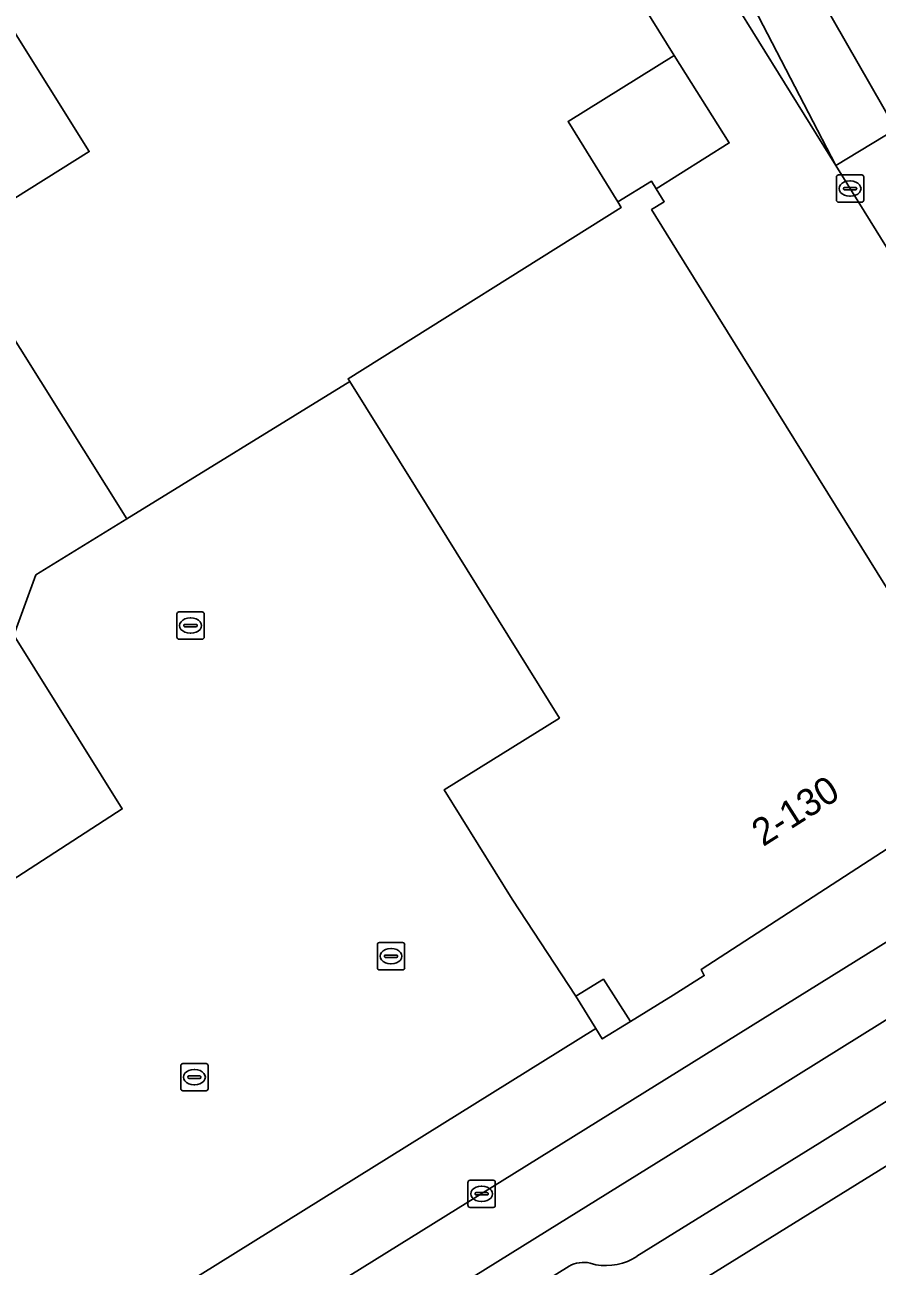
# Model space of a CAD drawing. Extents: x 159888 to 160761, y 384031 to 384750.
# Drawn here: x 160695.96 to 160727.23, y 384117.46 to 384162.97 of the extents above; entities that cross this region are included whole.
import ezdxf

# ---------------------------------------------------------------- set-up
doc = ezdxf.new("R2010")
doc.units = 0
for name, color, linetype in [('IMGEO_Berm_open', 7, 'Continuous'), ('IMGEO_Erf', 7, 'Continuous'), ('IMGEO_Fietspad_open', 7, 'Continuous'), ('IMGEO_Kolk', 7, 'Continuous'), ('IMGEO_Pand', 7, 'Continuous'), ('IMGEO_Pand_nummerreeks', 7, 'Continuous'), ('IMGEO_Pand_overbouw', 7, 'Continuous'), ('IMGEO_Parkeervlak_gesloten', 7, 'Continuous'), ('IMGEO_Parkeervlak_open', 7, 'Continuous'), ('IMGEO_Rijbaan_lokaal_gesloten', 7, 'Continuous'), ('IMGEO_Voetpad_open', 7, 'Continuous')]:
    doc.layers.add(name, color=color, linetype=linetype)

msp = doc.modelspace()

# ---------------------------------------------------------------- linework, layer by layer
at = {"layer": 'IMGEO_Berm_open'}
for points in [[(160725.125, 384121.98), (160733.968, 384127.487), (160732.638, 384129.64), (160729.016, 384127.388), (160719.572, 384121.517), (160715.123, 384118.755), (160704.07, 384111.879), (160704.896, 384110.596), (160715.923, 384117.455)], [(160718.414, 384117.816), (160725.125, 384121.98)], [(160716.702, 384117.566), (160716.91, 384117.507)]]:
    msp.add_lwpolyline(points, dxfattribs=at)
for centre, radius, start, end in [((160716.458, 384116.486), 1.107, 77.2933, 118.9257), ((160717.275, 384119.545), 2.071, 259.8468, 303.3731)]:
    msp.add_arc(centre, radius, start, end, dxfattribs=at)
at = {"layer": 'IMGEO_Erf'}
msp.add_lwpolyline([(160695.073, 384156.283), (160698.329, 384158.321), (160693.84, 384165.492), (160701.225, 384170.114), (160699.109, 384173.495), (160704.627, 384176.756), (160708.874, 384179.395), (160707.112, 384181.599), (160702.872, 384178.949), (160692.588, 384172.612)], dxfattribs=at)
for points in [[(160719.777, 384161.847), (160715.887, 384159.43), (160717.715, 384156.474), (160718.946, 384157.24), (160719.123, 384156.955), (160721.803, 384158.639)], [(160716.905, 384126.167), (160717.142, 384125.788), (160718.183, 384126.432), (160717.183, 384127.975), (160716.172, 384127.353)]]:
    msp.add_lwpolyline(points, close=True, dxfattribs=at)
at = {"layer": 'IMGEO_Fietspad_open'}
for points in [[(160727.905, 384159.142), (160725.705, 384157.813), (160736.482, 384140.456)], [(160715.123, 384118.755), (160719.572, 384121.517), (160729.016, 384127.388), (160727.72, 384129.43), (160695.906, 384109.665), (160693.613, 384108.24), (160693.185, 384107.97), (160689.581, 384105.954)], [(160690.615, 384103.509), (160697.19, 384107.599), (160702.361, 384110.816), (160704.07, 384111.879), (160715.123, 384118.755)]]:
    msp.add_lwpolyline(points, dxfattribs=at)
at = {"layer": 'IMGEO_Kolk'}
for p, q in [((160725.731, 384156.539), (160725.731, 384157.391)), ((160725.806, 384157.465), (160726.658, 384157.465)), ((160726.219, 384157.245), (160726.244, 384157.245)), ((160726.732, 384157.391), (160726.732, 384156.539)), ((160725.99, 384156.959), (160725.99, 384156.971)), ((160726.428, 384156.922), (160726.03, 384156.922)), ((160726.033, 384157.008), (160726.431, 384157.008)), ((160726.474, 384156.971), (160726.474, 384156.959)), ((160726.658, 384156.465), (160725.806, 384156.465)), ((160726.242, 384156.685), (160726.217, 384156.685)), ((160701.54, 384140.517), (160701.54, 384141.369)), ((160701.615, 384141.443), (160702.467, 384141.443)), ((160702.541, 384141.369), (160702.541, 384140.517)), ((160701.799, 384140.937), (160701.799, 384140.949)), ((160702.237, 384140.9), (160701.839, 384140.9)), ((160701.842, 384140.986), (160702.24, 384140.986)), ((160702.028, 384141.223), (160702.053, 384141.223)), ((160702.283, 384140.949), (160702.283, 384140.937)), ((160702.467, 384140.443), (160701.615, 384140.443)), ((160702.051, 384140.663), (160702.026, 384140.663)), ((160708.894, 384128.394), (160708.894, 384129.246)), ((160708.969, 384129.32), (160709.821, 384129.32)), ((160709.382, 384129.1), (160709.407, 384129.1)), ((160709.895, 384129.246), (160709.895, 384128.394)), ((160709.153, 384128.814), (160709.153, 384128.826)), ((160709.591, 384128.777), (160709.193, 384128.777)), ((160709.196, 384128.863), (160709.594, 384128.863)), ((160709.405, 384128.54), (160709.38, 384128.54)), ((160709.637, 384128.826), (160709.637, 384128.814)), ((160709.821, 384128.32), (160708.969, 384128.32)), ((160701.757, 384124.885), (160702.609, 384124.885)), ((160701.682, 384123.959), (160701.682, 384124.811)), ((160701.941, 384124.379), (160701.941, 384124.391)), ((160701.984, 384124.428), (160702.382, 384124.428)), ((160702.17, 384124.665), (160702.195, 384124.665)), ((160702.425, 384124.391), (160702.425, 384124.379)), ((160702.683, 384124.811), (160702.683, 384123.959)), ((160702.379, 384124.342), (160701.981, 384124.342)), ((160702.193, 384124.105), (160702.168, 384124.105)), ((160702.609, 384123.885), (160701.757, 384123.885)), ((160712.218, 384119.682), (160712.218, 384120.534)), ((160712.293, 384120.608), (160713.145, 384120.608)), ((160712.706, 384120.388), (160712.731, 384120.388)), ((160713.219, 384120.534), (160713.219, 384119.682)), ((160712.477, 384120.102), (160712.477, 384120.114)), ((160712.915, 384120.065), (160712.517, 384120.065)), ((160712.52, 384120.151), (160712.918, 384120.151)), ((160712.961, 384120.114), (160712.961, 384120.102)), ((160713.145, 384119.608), (160712.293, 384119.608)), ((160712.729, 384119.828), (160712.704, 384119.828))]:
    msp.add_line(p, q, dxfattribs=at)
for points in [[(160725.731, 384156.539), (160725.731, 384157.391)], [(160725.806, 384157.465), (160726.658, 384157.465)], [(160726.732, 384157.391), (160726.732, 384156.539)], [(160726.658, 384156.465), (160725.806, 384156.465)], [(160701.54, 384140.517), (160701.54, 384141.369)], [(160701.615, 384141.443), (160702.467, 384141.443)], [(160702.541, 384141.369), (160702.541, 384140.517)], [(160702.467, 384140.443), (160701.615, 384140.443)], [(160708.894, 384128.394), (160708.894, 384129.246)], [(160708.969, 384129.32), (160709.821, 384129.32)], [(160709.895, 384129.246), (160709.895, 384128.394)], [(160709.821, 384128.32), (160708.969, 384128.32)], [(160701.757, 384124.885), (160702.609, 384124.885)], [(160701.682, 384123.959), (160701.682, 384124.811)], [(160702.683, 384124.811), (160702.683, 384123.959)], [(160702.609, 384123.885), (160701.757, 384123.885)], [(160712.218, 384119.682), (160712.218, 384120.534)], [(160712.293, 384120.608), (160713.145, 384120.608)], [(160713.219, 384120.534), (160713.219, 384119.682)], [(160713.145, 384119.608), (160712.293, 384119.608)]]:
    msp.add_lwpolyline(points, dxfattribs=at)
for centre, radius, start, end in [((160725.808, 384157.389), 0.0765, 91.552, 178.448), ((160725.808, 384157.389), 0.0765, 91.552, 178.448), ((160726.656, 384157.389), 0.0765, 1.552, 88.448), ((160726.656, 384157.389), 0.0765, 1.552, 88.448), ((160726.03, 384156.968), 0.0403, 85.8775, 175.7526), ((160726.027, 384156.958), 0.0366, 178.938, 274.7102), ((160726.431, 384156.965), 0.043, 264.8664, 352.4533), ((160726.435, 384156.97), 0.0386, 1.7309, 96.639), ((160725.808, 384156.541), 0.0765, 181.552, 268.448), ((160725.808, 384156.541), 0.0765, 181.552, 268.448), ((160726.656, 384156.541), 0.0765, 271.552, 358.448), ((160726.656, 384156.541), 0.0765, 271.552, 358.448), ((160701.617, 384141.367), 0.0765, 91.552, 178.448), ((160701.617, 384141.367), 0.0765, 91.552, 178.448), ((160702.465, 384141.367), 0.0765, 1.552, 88.448), ((160702.465, 384141.367), 0.0765, 1.552, 88.448), ((160701.839, 384140.946), 0.0403, 85.8775, 175.7526), ((160701.836, 384140.936), 0.0366, 178.938, 274.7102), ((160702.24, 384140.943), 0.043, 264.8664, 352.4533), ((160702.244, 384140.948), 0.0386, 1.7309, 96.639), ((160701.617, 384140.519), 0.0765, 181.552, 268.448), ((160701.617, 384140.519), 0.0765, 181.552, 268.448), ((160702.465, 384140.519), 0.0765, 271.552, 358.448), ((160702.465, 384140.519), 0.0765, 271.552, 358.448), ((160708.971, 384129.244), 0.0765, 91.552, 178.448), ((160708.971, 384129.244), 0.0765, 91.552, 178.448), ((160709.819, 384129.244), 0.0765, 1.552, 88.448), ((160709.819, 384129.244), 0.0765, 1.552, 88.448), ((160709.193, 384128.823), 0.0403, 85.8775, 175.7526), ((160709.19, 384128.813), 0.0366, 178.938, 274.7102), ((160709.594, 384128.82), 0.043, 264.8664, 352.4533), ((160709.598, 384128.825), 0.0386, 1.7309, 96.639), ((160708.971, 384128.396), 0.0765, 181.552, 268.448), ((160708.971, 384128.396), 0.0765, 181.552, 268.448), ((160709.819, 384128.396), 0.0765, 271.552, 358.448), ((160709.819, 384128.396), 0.0765, 271.552, 358.448), ((160701.759, 384124.809), 0.0765, 91.552, 178.448), ((160701.759, 384124.809), 0.0765, 91.552, 178.448), ((160702.607, 384124.809), 0.0765, 1.552, 88.448), ((160702.607, 384124.809), 0.0765, 1.552, 88.448), ((160701.981, 384124.388), 0.0403, 85.8775, 175.7526), ((160702.386, 384124.39), 0.0386, 1.7309, 96.639), ((160701.759, 384123.961), 0.0765, 181.552, 268.448), ((160701.759, 384123.961), 0.0765, 181.552, 268.448), ((160701.978, 384124.378), 0.0366, 178.938, 274.7102), ((160702.382, 384124.385), 0.043, 264.8664, 352.4533), ((160702.607, 384123.961), 0.0765, 271.552, 358.448), ((160702.607, 384123.961), 0.0765, 271.552, 358.448), ((160712.295, 384120.532), 0.0765, 91.552, 178.448), ((160712.295, 384120.532), 0.0765, 91.552, 178.448), ((160713.143, 384120.532), 0.0765, 1.552, 88.448), ((160713.143, 384120.532), 0.0765, 1.552, 88.448), ((160712.517, 384120.111), 0.0403, 85.8775, 175.7526), ((160712.514, 384120.101), 0.0366, 178.938, 274.7102), ((160712.918, 384120.108), 0.043, 264.8664, 352.4533), ((160712.922, 384120.113), 0.0386, 1.7309, 96.639), ((160712.295, 384119.684), 0.0765, 181.552, 268.448), ((160712.295, 384119.684), 0.0765, 181.552, 268.448), ((160713.143, 384119.684), 0.0765, 271.552, 358.448), ((160713.143, 384119.684), 0.0765, 271.552, 358.448)]:
    msp.add_arc(centre, radius, start, end, dxfattribs=at)
for centre, major_axis, ratio, start_param, end_param in [((160726.218, 384156.965), (-0.387, 0.002), 0.722429, 4.712389, 7.853982), ((160726.243, 384156.965), (-0.39, 0.002), 0.717154, 1.570796, 4.712389), ((160702.027, 384140.943), (-0.387, 0.002), 0.722429, 4.712389, 7.853982), ((160702.052, 384140.943), (-0.39, 0.002), 0.717154, 1.570796, 4.712389), ((160709.381, 384128.82), (-0.387, 0.002), 0.722429, 4.712389, 7.853982), ((160709.406, 384128.82), (-0.39, 0.002), 0.717154, 1.570796, 4.712389), ((160702.169, 384124.385), (-0.387, 0.002), 0.722429, 4.712389, 7.853982), ((160702.194, 384124.385), (-0.39, 0.002), 0.717154, 1.570796, 4.712389), ((160712.705, 384120.108), (-0.387, 0.002), 0.722429, 4.712389, 7.853982), ((160712.73, 384120.108), (-0.39, 0.002), 0.717154, 1.570796, 4.712389)]:
    msp.add_ellipse(centre, major_axis=major_axis, ratio=ratio, start_param=start_param, end_param=end_param, dxfattribs=at)
at = {"layer": 'IMGEO_Pand'}
for points in [[(160708.874, 384179.395), (160704.627, 384176.756), (160699.109, 384173.495), (160701.225, 384170.114), (160693.84, 384165.492), (160698.329, 384158.321), (160695.073, 384156.283), (160693.698, 384158.48), (160691.87, 384157.347), (160699.705, 384144.851), (160707.888, 384149.886), (160707.822, 384149.992), (160717.841, 384156.272), (160717.715, 384156.474), (160715.887, 384159.43), (160719.777, 384161.847)], [(160681.354, 384124.103), (160685.688, 384122.448), (160688.14, 384121.503), (160692.222, 384132.007), (160695.556, 384140.596), (160696.368, 384142.798), (160699.705, 384144.851), (160691.87, 384157.347), (160693.698, 384158.48), (160692.44, 384160.49), (160690.36, 384159.188), (160692.355, 384155.975), (160691.446, 384155.458), (160689.459, 384146.59), (160684.924, 384132.58)], [(160719.123, 384156.955), (160718.946, 384157.24), (160717.715, 384156.474), (160717.841, 384156.272), (160707.822, 384149.992), (160707.888, 384149.886), (160710.287, 384146.024), (160715.574, 384137.552), (160711.345, 384134.923), (160713.838, 384130.913), (160716.172, 384127.353), (160717.183, 384127.975), (160718.183, 384126.432), (160719.738, 384127.395), (160720.886, 384128.107), (160720.768, 384128.331), (160727.629, 384132.783), (160731.874, 384135.425), (160719.863, 384154.725), (160718.949, 384156.194), (160719.416, 384156.484)]]:
    msp.add_lwpolyline(points, close=True, dxfattribs=at)
at = {"layer": 'IMGEO_Pand_overbouw'}
msp.add_lwpolyline([(160719.777, 384161.847), (160715.887, 384159.43), (160717.715, 384156.474), (160718.946, 384157.24), (160719.123, 384156.955), (160721.803, 384158.639)], close=True, dxfattribs=at)
at = {"layer": 'IMGEO_Parkeervlak_gesloten'}
msp.add_lwpolyline([(160627.201, 384320.153), (160626.898, 384320.642), (160624.721, 384324.154), (160623.028, 384323.095), (160625.204, 384319.595), (160668.501, 384250), (160682.874, 384226.85), (160687.066, 384220.06), (160690.34, 384214.758), (160703.28, 384193.928), (160705.339, 384190.616), (160709.635, 384183.701), (160711.54, 384180.634), (160712.528, 384179.044), (160725.705, 384157.813), (160717.699, 384173.243), (160713.185, 384181.538), (160666.822, 384256.425)], close=True, dxfattribs=at)
at = {"layer": 'IMGEO_Parkeervlak_open'}
msp.add_lwpolyline([(160694.246, 384112.079), (160716.905, 384126.167), (160716.172, 384127.353), (160713.838, 384130.913), (160711.345, 384134.923), (160715.574, 384137.552), (160710.287, 384146.024), (160707.888, 384149.886), (160699.705, 384144.851), (160696.368, 384142.798), (160695.556, 384140.596), (160699.537, 384134.22), (160693.433, 384130.272), (160692.222, 384132.007), (160688.14, 384121.503), (160689.477, 384119.439), (160691.532, 384116.268)], close=True, dxfattribs=at)
for points in [[(160736.521, 384127.312), (160734.765, 384127.706), (160734.428, 384127.67), (160733.968, 384127.487), (160725.125, 384121.98), (160718.414, 384117.816)], [(160700.672, 384104.467), (160701.37, 384104.909), (160737.847, 384127.498)], [(160716.91, 384117.507), (160716.702, 384117.566)]]:
    msp.add_lwpolyline(points, dxfattribs=at)
for centre, radius, start, end in [((160716.458, 384116.486), 1.107, 77.2933, 118.9257), ((160717.275, 384119.545), 2.071, 259.8468, 303.3731)]:
    msp.add_arc(centre, radius, start, end, dxfattribs=at)
at = {"layer": 'IMGEO_Rijbaan_lokaal_gesloten'}
msp.add_lwpolyline([(160628.254, 384321.427), (160626.898, 384320.642), (160627.201, 384320.153), (160666.822, 384256.425), (160713.185, 384181.538), (160717.699, 384173.243), (160725.705, 384157.813), (160727.905, 384159.142), (160716.812, 384178.507), (160712.066, 384186.351), (160658.156, 384273.096)], close=True, dxfattribs=at)
for points in [[(160716.812, 384178.507), (160727.905, 384159.142)], [(160725.37, 384114.525), (160726.002, 384114.906), (160741.576, 384124.542), (160739.252, 384128.412), (160738.226, 384127.732), (160737.847, 384127.498), (160701.37, 384104.909), (160700.672, 384104.467), (160700.026, 384104.081), (160699.007, 384103.467), (160696.091, 384101.661), (160693.972, 384100.397)]]:
    msp.add_lwpolyline(points, dxfattribs=at)
at = {"layer": 'IMGEO_Voetpad_open'}
for points in [[(160694.635, 384201.648), (160697.746, 384196.634), (160700.889, 384191.569), (160702.471, 384189.025), (160707.112, 384181.599), (160708.874, 384179.395), (160719.777, 384161.847), (160721.803, 384158.639), (160719.123, 384156.955), (160719.416, 384156.484), (160718.949, 384156.194), (160719.863, 384154.725), (160731.874, 384135.425), (160733.528, 384133.035), (160734.658, 384133.736)], [(160736.482, 384140.456), (160725.705, 384157.813), (160712.528, 384179.044), (160711.54, 384180.634), (160710.632, 384180.07), (160708.727, 384183.137)]]:
    msp.add_lwpolyline(points, dxfattribs=at)
for points in [[(160693.433, 384130.272), (160699.537, 384134.22), (160695.556, 384140.596), (160692.222, 384132.007)], [(160727.72, 384129.43), (160733.528, 384133.035), (160731.874, 384135.425), (160727.629, 384132.783), (160720.768, 384128.331), (160720.886, 384128.107), (160719.738, 384127.395), (160718.183, 384126.432), (160717.142, 384125.788), (160716.905, 384126.167), (160694.246, 384112.079), (160691.501, 384110.372), (160692.402, 384108.934), (160693.185, 384107.97), (160693.613, 384108.24), (160695.906, 384109.665)]]:
    msp.add_lwpolyline(points, close=True, dxfattribs=at)

# ---------------------------------------------------------------- texts
at = {"layer": 'IMGEO_Pand_nummerreeks'}
msp.add_text('2-130', height=1, rotation=32.3836, dxfattribs=at).set_placement((160723.041, 384132.818))

doc.saveas('drawing.dxf')
